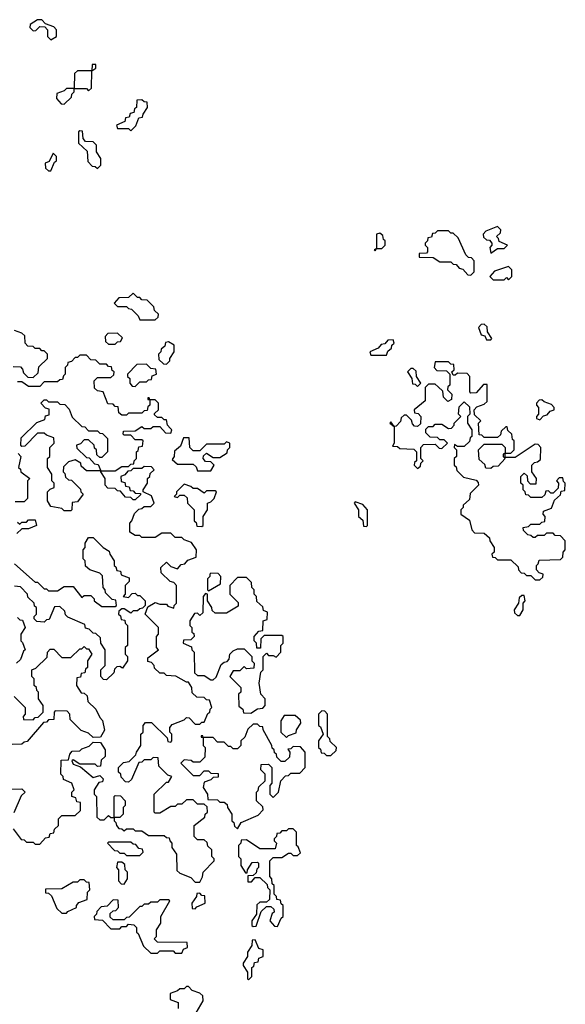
# Model space of a CAD drawing. Extents: x 2769579 to 2883812, y 684207 to 828660.
# Tile 296 of 505: x 2816675 to 2819130, y 760980 to 765410. Entities that reach past the tile are written whole.
import ezdxf

# ---------------------------------------------------------------- set-up
doc = ezdxf.new("R2010")
doc.units = 0

msp = doc.modelspace()

# ---------------------------------------------------------------- linework, layer by layer
at = {"layer": '0CON02XD'}
for points in [[(2816815, 765320), (2816840, 765335), (2816840, 765365), (2816828.3, 765378.3), (2816791.7, 765391.7), (2816775, 765410), (2816755, 765410), (2816721.7, 765388.3), (2816720, 765375), (2816735, 765360), (2816748.3, 765361.7), (2816765, 765380), (2816788.3, 765378.3), (2816800, 765365), (2816800, 765335), (2816815, 765320)], [(2816875, 765030), (2816908.3, 765061.7), (2816910, 765075), (2816920, 765085), (2816920, 765100), (2816975, 765100), (2816985, 765090), (2816998.3, 765101.7), (2817000, 765180), (2817018.3, 765191.7), (2817018.3, 765208.3), (2817001.7, 765208.3), (2817000, 765180), (2816935, 765180), (2816921.7, 765168.3), (2816920, 765100), (2816885, 765100), (2816875, 765090), (2816841.7, 765078.3), (2816840, 765055), (2816861.7, 765031.7), (2816875, 765030)], [(2817175, 764910), (2817198.3, 764931.7), (2817211.7, 764968.3), (2817228.3, 764971.7), (2817230, 764985), (2817250, 765015), (2817248.3, 765038.3), (2817235, 765040), (2817225, 765050), (2817201.7, 765048.3), (2817200, 765015), (2817191.7, 765008.3), (2817188.3, 764991.7), (2817171.7, 764988.3), (2817168.3, 764971.7), (2817151.7, 764968.3), (2817148.3, 764951.7), (2817110, 764935), (2817115, 764920), (2817165, 764920), (2817175, 764910)], [(2817025, 764740), (2817040, 764755), (2817040, 764785), (2817020, 764815), (2817020, 764845), (2817005, 764860), (2816971.7, 764861.7), (2816960, 764875), (2816958.3, 764908.3), (2816945, 764910), (2816940, 764905), (2816940, 764855), (2816978.3, 764818.3), (2816981.7, 764771.7), (2817001.7, 764751.7), (2817015, 764750), (2817025, 764740)], [(2816815, 764730), (2816831.7, 764768.3), (2816840, 764775), (2816840, 764795), (2816825, 764810), (2816808.3, 764771.7), (2816790, 764765), (2816791.7, 764741.7), (2816805, 764730), (2816815, 764730)], [(2818275, 764370), (2818280, 764380), (2818305, 764380), (2818320, 764395), (2818320, 764415), (2818311.7, 764421.7), (2818308.3, 764438.3), (2818295, 764450), (2818280, 764445), (2818280, 764380), (2818270, 764375), (2818275, 764370)], [(2818705, 764260), (2818720, 764275), (2818720, 764325), (2818708.3, 764338.3), (2818695, 764340), (2818681.7, 764351.7), (2818648.3, 764428.3), (2818625, 764450), (2818615, 764450), (2818605, 764460), (2818555, 764460), (2818545, 764450), (2818531.7, 764448.3), (2818528.3, 764431.7), (2818511.7, 764428.3), (2818510, 764415), (2818500, 764405), (2818500, 764395), (2818510, 764385), (2818510, 764365), (2818505, 764360), (2818471.7, 764358.3), (2818471.7, 764341.7), (2818535, 764340), (2818565, 764320), (2818615, 764320), (2818625, 764310), (2818638.3, 764308.3), (2818651.7, 764291.7), (2818668.3, 764288.3), (2818691.7, 764261.7), (2818705, 764260)], [(2818795, 764360), (2818825, 764380), (2818855, 764380), (2818870, 764395), (2818831.7, 764411.7), (2818830, 764425), (2818820, 764435), (2818838.3, 764451.7), (2818840, 764465), (2818825, 764480), (2818771.7, 764458.3), (2818760, 764445), (2818761.7, 764431.7), (2818775, 764420), (2818788.3, 764418.3), (2818800, 764405), (2818800, 764395), (2818790, 764385), (2818795, 764360)], [(2818875, 764240), (2818890, 764255), (2818890, 764285), (2818875, 764300), (2818811.7, 764278.3), (2818790, 764255), (2818805, 764240), (2818855, 764240), (2818865, 764250), (2818875, 764240)], [(2817285, 764060), (2817298.3, 764071.7), (2817300, 764085), (2817281.7, 764101.7), (2817278.3, 764118.3), (2817248.3, 764148.3), (2817225, 764150), (2817215, 764160), (2817205, 764160), (2817185, 764180), (2817165, 764160), (2817121.7, 764158.3), (2817100, 764135), (2817115, 764120), (2817155, 764120), (2817165, 764110), (2817178.3, 764108.3), (2817208.3, 764078.3), (2817215, 764060), (2817285, 764060)], [(2816645, 763850), (2816678.3, 763848.3), (2816688.3, 763838.3), (2816691.7, 763821.7), (2816711.7, 763801.7), (2816735, 763800), (2816758.3, 763821.7), (2816761.7, 763848.3), (2816800, 763885), (2816800, 763905), (2816785, 763920), (2816775, 763920), (2816765, 763930), (2816745, 763930), (2816735, 763940), (2816711.7, 763941.7), (2816700, 763955), (2816698.3, 763988.3), (2816685, 764000), (2816651.7, 764011.7)], [(2817105, 763950), (2817115, 763960), (2817128.3, 763961.7), (2817138.3, 763978.3), (2817115, 764000), (2817071.7, 763998.3), (2817060, 763985), (2817061.7, 763961.7), (2817075, 763950), (2817105, 763950)], [(2818795, 763970), (2818800, 763975), (2818780, 764005), (2818778.3, 764028.3), (2818765, 764040), (2818751.7, 764038.3), (2818740, 764025), (2818751.7, 763991.7), (2818768.3, 763988.3), (2818775, 763970), (2818795, 763970)], [(2817335, 763860), (2817350, 763875), (2817350, 763885), (2817370, 763915), (2817370, 763945), (2817345, 763960), (2817331.7, 763958.3), (2817328.3, 763941.7), (2817311.7, 763928.3), (2817310, 763915), (2817300, 763905), (2817301.7, 763881.7), (2817321.7, 763861.7), (2817335, 763860)], [(2818325, 763900), (2818331.7, 763918.3), (2818348.3, 763931.7), (2818350, 763945), (2818360, 763955), (2818355, 763970), (2818331.7, 763968.3), (2818318.3, 763951.7), (2818301.7, 763948.3), (2818288.3, 763931.7), (2818250, 763915), (2818255, 763900), (2818325, 763900)], [(2817505, 762250), (2817521.7, 762288.3), (2817530, 762295), (2817531.7, 762308.3), (2817540, 762315), (2817528.3, 762348.3), (2817515, 762350), (2817505, 762360), (2817471.7, 762361.7), (2817451.7, 762381.7), (2817450, 762405), (2817435, 762430), (2817425, 762430), (2817377, 762457), (2817335, 762460), (2817325, 762470), (2817305, 762470), (2817281.7, 762491.7), (2817280, 762505), (2817268.3, 762518.3), (2817251.7, 762521.7), (2817251.7, 762538.3), (2817300, 762575), (2817290, 762585), (2817290, 762635), (2817300, 762645), (2817300, 762675), (2817240, 762735), (2817251.7, 762768.3), (2817285, 762787.5), (2817305, 762780), (2817335, 762780), (2817341.7, 762771.7), (2817368.3, 762761.7), (2817370, 762775), (2817380, 762785), (2817380, 762865), (2817368.3, 762878.3), (2817351.7, 762881.7), (2817311.7, 762921.7), (2817310, 762945), (2817335, 762970), (2817355, 762950), (2817385, 762940), (2817401.7, 762958.3), (2817418.3, 762961.7), (2817431.7, 762978.3), (2817468.3, 762991.7), (2817470, 763025), (2817448.3, 763058.3), (2817415, 763070), (2817405, 763080), (2817375, 763080), (2817355, 763100), (2817315, 763100), (2817285, 763080), (2817225, 763080), (2817215, 763090), (2817195, 763090), (2817170, 763105), (2817170, 763145), (2817180, 763155), (2817191.7, 763188.3), (2817211.7, 763208.3), (2817225, 763210), (2817235, 763220), (2817265, 763220), (2817280, 763235), (2817268.3, 763268.3), (2817230, 763285), (2817230, 763295), (2817250, 763325), (2817250, 763345), (2817260, 763355), (2817261.7, 763368.3), (2817280, 763385), (2817268.3, 763398.3), (2817235, 763400), (2817225, 763390), (2817185, 763390), (2817175, 763380), (2817161.7, 763378.3), (2817148.3, 763361.7), (2817130, 763355), (2817131.7, 763331.7), (2817148.3, 763328.3), (2817151.7, 763311.7), (2817168.3, 763308.3), (2817171.7, 763291.7), (2817185, 763290), (2817195, 763280), (2817218.3, 763278.3), (2817218.3, 763271.7), (2817195, 763250), (2817185, 763250), (2817175, 763260), (2817151.7, 763261.7), (2817128.3, 763288.3), (2817115, 763290), (2817105, 763300), (2817071.7, 763301.7), (2817060, 763315), (2817060, 763345), (2817040, 763375), (2817040, 763380), (2817105, 763380), (2817135, 763400), (2817165, 763400), (2817175, 763410), (2817188.3, 763411.7), (2817190, 763425), (2817200, 763435), (2817200, 763465), (2817208.3, 763471.7), (2817211.7, 763488.3), (2817228.3, 763491.7), (2817230, 763515), (2817225, 763520), (2817195, 763520), (2817175, 763540), (2817145, 763540), (2817140, 763545), (2817141.7, 763558.3), (2817195, 763560), (2817225, 763580), (2817235, 763570), (2817265, 763570), (2817275, 763580), (2817305, 763580), (2817331.7, 763551.7), (2817355, 763550), (2817360, 763565), (2817351.7, 763571.7), (2817340, 763585), (2817335, 763610), (2817325, 763610), (2817315, 763620), (2817295, 763620), (2817281.7, 763631.7), (2817281.7, 763638.3), (2817300, 763655), (2817300, 763685), (2817285, 763700), (2817260, 763700), (2817258.3, 763708.3), (2817251.7, 763708.3), (2817251.7, 763701.7), (2817260, 763700), (2817260, 763675), (2817251.7, 763668.3), (2817248.3, 763651.7), (2817235, 763650), (2817225, 763640), (2817165, 763640), (2817155, 763630), (2817135, 763630), (2817121.7, 763641.7), (2817118.3, 763668.3), (2817105, 763670), (2817095, 763680), (2817071.7, 763681.7), (2817050, 763735), (2817025, 763740), (2817011.7, 763751.7), (2817010, 763785), (2817025, 763800), (2817085, 763800), (2817098.3, 763811.7), (2817100, 763825), (2817091.7, 763831.7), (2817088.3, 763848.3), (2817075, 763850), (2817065, 763860), (2817035, 763860), (2817018.3, 763878.3), (2816995, 763880), (2816975, 763900), (2816945, 763900), (2816935, 763890), (2816925, 763890), (2816908.3, 763871.7), (2816891.7, 763868.3), (2816890, 763855), (2816880, 763845), (2816880, 763815), (2816871.7, 763808.3), (2816868.3, 763791.7), (2816855, 763790), (2816845, 763780), (2816785, 763780), (2816765, 763760), (2816715, 763760), (2816685, 763780), (2816665, 763780)], [(2819015, 762890), (2819028.3, 762901.7), (2819030, 762915), (2819011.7, 762921.7), (2819000, 762935), (2819000, 762955), (2819008.3, 762961.7), (2819011.7, 762978.3), (2819108.3, 762981.7), (2819118.3, 762991.7), (2819120, 763015), (2819130, 763025), (2819130, 763065), (2819108.3, 763088.3), (2819085, 763090), (2819075, 763100), (2819045, 763100), (2819035, 763090), (2819005, 763090), (2818995, 763080), (2818985, 763080), (2818975, 763090), (2818961.7, 763091.7), (2818941.7, 763111.7), (2818940, 763125), (2818965, 763130), (2818975, 763140), (2819015, 763140), (2819025, 763150), (2819038.3, 763151.7), (2819040, 763175), (2819030, 763185), (2819031.7, 763198.3), (2819068.3, 763211.7), (2819081.7, 763248.3), (2819108.3, 763271.7), (2819111.7, 763288.3), (2819128.3, 763291.7), (2819130, 763325), (2819121.7, 763331.7), (2819118.3, 763348.3), (2819101.7, 763348.3), (2819090, 763335), (2819100, 763325), (2819098.3, 763301.7), (2819075, 763280), (2819065, 763280), (2819055, 763290), (2819041.7, 763288.3), (2819038.3, 763271.7), (2819025, 763260), (2818975, 763260), (2818965, 763270), (2818951.7, 763271.7), (2818950, 763285), (2818940, 763295), (2818940, 763315), (2818930, 763325), (2818930, 763355), (2818945, 763370), (2818958.3, 763358.3), (2818960, 763335), (2818971.7, 763321.7), (2818998.3, 763321.7), (2819000, 763345), (2818980, 763375), (2818980, 763405), (2818991.7, 763418.3), (2819005, 763420), (2819018.3, 763431.7), (2819020, 763485), (2819008.3, 763498.3), (2818995, 763500), (2818905, 763440), (2818860, 763440), (2818860, 763460), (2818885, 763460), (2818900, 763475), (2818900, 763515), (2818891.7, 763521.7), (2818890, 763545), (2818871.7, 763561.7), (2818868.3, 763578.3), (2818861.7, 763578.3), (2818841.7, 763558.3), (2818838.3, 763541.7), (2818825, 763530), (2818765, 763530), (2818755, 763540), (2818741.7, 763541.7), (2818740, 763595), (2818750, 763605), (2818721.7, 763631.7), (2818720, 763655), (2818731.7, 763668.3), (2818765, 763680), (2818778.3, 763691.7), (2818778.3, 763768.3), (2818761.7, 763768.3), (2818728.3, 763731.7), (2818705, 763730), (2818700, 763735), (2818700, 763805), (2818688.3, 763818.3), (2818645, 763820), (2818635, 763810), (2818625, 763810), (2818620, 763825), (2818630, 763835), (2818628.3, 763858.3), (2818615, 763860), (2818605, 763870), (2818545, 763870), (2818540, 763845), (2818551.7, 763831.7), (2818595, 763830), (2818610, 763815), (2818610, 763765), (2818601.7, 763758.3), (2818600, 763745), (2818620, 763725), (2818618.3, 763701.7), (2818601.7, 763691.7), (2818581.7, 763711.7), (2818578.3, 763738.3), (2818558.3, 763758.3), (2818545, 763770), (2818515, 763770), (2818500, 763755), (2818500, 763695), (2818450, 763655), (2818451.7, 763641.7), (2818468.3, 763638.3), (2818480, 763625), (2818478.3, 763591.7), (2818465, 763580), (2818451.7, 763581.7), (2818441.7, 763591.7), (2818438.3, 763608.3), (2818415, 763630), (2818405, 763630), (2818391.7, 763618.3), (2818388.3, 763601.7), (2818368.3, 763581.7), (2818360, 763580), (2818350, 763595), (2818345, 763600), (2818340, 763595), (2818360, 763580), (2818360, 763505), (2818351.7, 763491.7), (2818375, 763490), (2818385, 763480), (2818448.3, 763478.3), (2818460, 763465), (2818460, 763425), (2818451.7, 763418.3), (2818450, 763405), (2818465, 763390), (2818478.3, 763401.7), (2818480, 763415), (2818490, 763425), (2818480, 763435), (2818480, 763485), (2818491.7, 763498.3), (2818545, 763500), (2818561.7, 763481.7), (2818575, 763480), (2818600, 763505), (2818585, 763520), (2818565, 763520), (2818555, 763530), (2818521.7, 763531.7), (2818501.7, 763551.7), (2818501.7, 763568.3), (2818515, 763580), (2818535, 763580), (2818545, 763590), (2818575, 763590), (2818605, 763570), (2818618.3, 763571.7), (2818630, 763585), (2818630, 763595), (2818660, 763625), (2818650, 763635), (2818651.7, 763668.3), (2818675, 763690), (2818698.3, 763668.3), (2818700, 763635), (2818690, 763625), (2818690, 763595), (2818710, 763565), (2818710, 763535), (2818701.7, 763528.3), (2818698.3, 763511.7), (2818675, 763490), (2818645, 763490), (2818631.7, 763498.3), (2818630, 763485), (2818640, 763475), (2818640, 763445), (2818630, 763435), (2818630, 763405), (2818638.3, 763398.3), (2818641.7, 763381.7), (2818671.7, 763351.7), (2818728.3, 763338.3), (2818738.3, 763328.3), (2818740, 763315), (2818701.7, 763278.3), (2818698.3, 763251.7), (2818670, 763225), (2818670, 763215), (2818660, 763205), (2818660, 763185), (2818698.3, 763158.3), (2818710, 763115), (2818721.7, 763101.7), (2818765, 763100), (2818788.3, 763078.3), (2818790, 763065), (2818810, 763035), (2818810, 763015), (2818800, 763005), (2818801.7, 762991.7), (2818815, 762990), (2818825, 762980), (2818885, 762980), (2818918.3, 762948.3), (2818920, 762935), (2818931.7, 762921.7), (2818945, 762920), (2818955, 762910), (2818975, 762910), (2818995, 762890), (2819015, 762890)], [(2817195, 763760), (2817215, 763780), (2817245, 763780), (2817255, 763790), (2817268.3, 763791.7), (2817271.7, 763808.3), (2817290, 763815), (2817288.3, 763838.3), (2817265, 763840), (2817245, 763860), (2817201.7, 763858.3), (2817160, 763815), (2817160, 763805), (2817170, 763795), (2817170, 763775), (2817181.7, 763761.7), (2817195, 763760)], [(2818465, 763760), (2818480, 763775), (2818460, 763805), (2818458.3, 763828.3), (2818445, 763840), (2818435, 763840), (2818420, 763825), (2818440, 763795), (2818441.7, 763771.7), (2818455, 763770), (2818465, 763760)], [(2816905, 763200), (2816875, 763200), (2816865, 763210), (2816815, 763220), (2816800, 763245), (2816800, 763285), (2816811.7, 763298.3), (2816830, 763305), (2816830, 763325), (2816820, 763335), (2816820, 763365), (2816800, 763395), (2816800, 763435), (2816810, 763445), (2816810, 763485), (2816830, 763505), (2816828.3, 763528.3), (2816795, 763540), (2816785, 763550), (2816755, 763550), (2816698.3, 763491.7), (2816685, 763490), (2816680, 763495), (2816681.7, 763528.3), (2816751.7, 763598.3), (2816788.3, 763611.7), (2816791.7, 763628.3), (2816808.3, 763631.7), (2816808.3, 763658.3), (2816791.7, 763661.7), (2816770, 763685), (2816785, 763700), (2816795, 763700), (2816805, 763690), (2816845, 763690), (2816855, 763680), (2816878.3, 763678.3), (2816898.3, 763658.3), (2816911.7, 763621.7), (2816955, 763580), (2816968.3, 763578.3), (2816985, 763560), (2817025, 763560), (2817035, 763550), (2817048.3, 763548.3), (2817070, 763525), (2817070, 763465), (2817045, 763440), (2817035, 763440), (2817021.7, 763451.7), (2817020, 763475), (2817011.7, 763481.7), (2817010, 763495), (2816985, 763520), (2816965, 763520), (2816948.3, 763501.7), (2816930, 763495), (2816931.7, 763481.7), (2816975, 763440), (2816988.3, 763438.3), (2817011.7, 763411.7), (2817028.3, 763408.3), (2817040, 763380), (2816975, 763380), (2816951.7, 763401.7), (2816950, 763415), (2816925, 763430), (2816895, 763420), (2816871.7, 763398.3), (2816870, 763375), (2816878.3, 763368.3), (2816881.7, 763351.7), (2816895, 763340), (2816908.3, 763338.3), (2816948.3, 763298.3), (2816950, 763285), (2816960, 763275), (2816935, 763240), (2816911.7, 763238.3), (2816910, 763205), (2816905, 763200)], [(2819015, 763610), (2819031.7, 763628.3), (2819048.3, 763631.7), (2819061.7, 763648.3), (2819080, 763655), (2819080, 763665), (2819068.3, 763678.3), (2819035, 763690), (2819025, 763700), (2819011.7, 763698.3), (2819000, 763685), (2819000, 763675), (2819010, 763665), (2819010, 763635), (2819000, 763625), (2819000, 763615), (2819015, 763610)], [(2817535, 763380), (2817550, 763405), (2817535, 763420), (2817511.7, 763421.7), (2817500, 763435), (2817501.7, 763448.3), (2817515, 763460), (2817545, 763440), (2817575, 763440), (2817608.3, 763461.7), (2817610, 763475), (2817620, 763485), (2817620, 763505), (2817605, 763510), (2817595, 763500), (2817515, 763500), (2817485, 763470), (2817455, 763470), (2817440, 763485), (2817438.3, 763528.3), (2817411.7, 763528.3), (2817398.3, 763491.7), (2817371.7, 763468.3), (2817370, 763445), (2817361.7, 763431.7), (2817385, 763410), (2817455, 763410), (2817468.3, 763398.3), (2817475, 763380), (2817535, 763380)], [(2818795, 763390), (2818771.7, 763391.7), (2818768.3, 763408.3), (2818741.7, 763431.7), (2818740, 763475), (2818765, 763500), (2818845, 763500), (2818860, 763485), (2818860, 763460), (2818850, 763455), (2818850, 763445), (2818860, 763435), (2818828.3, 763401.7), (2818805, 763400), (2818795, 763390)], [(2816668.3, 763458.3), (2816680, 763445), (2816670, 763395), (2816678.3, 763388.3), (2816680, 763375), (2816720, 763345), (2816710, 763335), (2816710, 763255), (2816695, 763240), (2816655, 763240)], [(2817495, 763130), (2817500, 763135), (2817500, 763175), (2817520, 763205), (2817520, 763235), (2817535, 763240), (2817550, 763255), (2817560, 763285), (2817555, 763290), (2817515, 763290), (2817505, 763280), (2817475, 763300), (2817455, 763300), (2817445, 763310), (2817415, 763320), (2817380, 763285), (2817380, 763275), (2817370, 763265), (2817385, 763260), (2817395, 763270), (2817415, 763270), (2817428.3, 763258.3), (2817430, 763235), (2817460, 763205), (2817460, 763155), (2817468.3, 763148.3), (2817471.7, 763131.7), (2817495, 763130)], [(2818235, 763130), (2818240, 763135), (2818240, 763205), (2818218.3, 763228.3), (2818185, 763240), (2818180, 763235), (2818200, 763205), (2818200, 763175), (2818218.3, 763158.3), (2818221.7, 763131.7), (2818235, 763130)], [(2816665, 763150), (2816675, 763140), (2816685, 763150), (2816705, 763150), (2816715, 763160), (2816745, 763160), (2816750, 763135), (2816715, 763120), (2816685, 763120), (2816661.7, 763098.3)], [(2816651.7, 762961.7), (2816745, 762880), (2816755, 762880), (2816785, 762850), (2816795, 762850), (2816805, 762840), (2816845, 762840), (2816875, 762860), (2816915, 762860), (2816955, 762810), (2816965, 762820), (2816995, 762820), (2817010, 762805), (2817010, 762795), (2817045, 762770), (2817105, 762770), (2817110, 762775), (2817108.3, 762798.3), (2817091.7, 762801.7), (2817061.7, 762831.7), (2817060, 762845), (2817050, 762855), (2817048.3, 762908.3), (2817035, 762920), (2816990, 762935), (2816971.7, 762951.7), (2816970, 762975), (2816960, 762985), (2816960, 763025), (2816970, 763035), (2816970, 763055), (2816985, 763080), (2817005, 763080), (2817050, 763035), (2817078.3, 763018.3), (2817080, 763005), (2817100, 762975), (2817100, 762955), (2817108.3, 762948.3), (2817111.7, 762931.7), (2817128.3, 762928.3), (2817131.7, 762911.7), (2817168.3, 762898.3), (2817168.3, 762881.7), (2817150, 762865), (2817150, 762825), (2817140, 762815), (2817165, 762810), (2817181.7, 762828.3), (2817195, 762830), (2817205, 762820), (2817215, 762820), (2817240, 762795), (2817240, 762775), (2817228.3, 762761.7), (2817215, 762760), (2817205, 762750), (2817185, 762750), (2817175, 762740), (2817145, 762760), (2817135, 762760), (2817121.7, 762748.3), (2817120, 762735), (2817128.3, 762728.3), (2817131.7, 762711.7), (2817148.3, 762708.3), (2817150, 762695), (2817160, 762685), (2817160, 762595), (2817150, 762585), (2817150, 762555), (2817160, 762545), (2817160, 762525), (2817138.3, 762491.7), (2817125, 762500), (2817111.7, 762498.3), (2817101.7, 762488.3), (2817098.3, 762471.7), (2817065, 762440)], [(2817715, 762290), (2817745, 762310), (2817768.3, 762311.7), (2817780, 762325), (2817780, 762355), (2817760, 762375), (2817752.5, 762425), (2817760, 762475), (2817770, 762485), (2817770, 762545), (2817785, 762560), (2817795, 762550), (2817815, 762550), (2817828.3, 762541.7), (2817850, 762565), (2817850, 762595), (2817860, 762605), (2817860, 762635), (2817855, 762640), (2817775, 762640), (2817760, 762625), (2817758.3, 762581.7), (2817741.7, 762581.7), (2817740, 762605), (2817730, 762615), (2817730, 762635), (2817751.7, 762658.3), (2817768.3, 762661.7), (2817770, 762705), (2817788.3, 762711.7), (2817790, 762745), (2817771.7, 762751.7), (2817768.3, 762768.3), (2817741.7, 762791.7), (2817740, 762815), (2817730, 762825), (2817730, 762845), (2817720, 762855), (2817718.3, 762878.3), (2817695, 762900), (2817655, 762900), (2817620, 762865), (2817620, 762825), (2817658.3, 762788.3), (2817658.3, 762771.7), (2817605, 762740), (2817555, 762740), (2817541.7, 762751.7), (2817540, 762765), (2817520, 762795), (2817520, 762825), (2817511.7, 762828.3), (2817500, 762815), (2817498.3, 762741.7), (2817485, 762730), (2817475, 762740), (2817461.7, 762738.3), (2817440, 762705), (2817440, 762685), (2817450, 762675), (2817450, 762655), (2817458.3, 762648.3), (2817460, 762635), (2817445, 762620), (2817411.7, 762618.3), (2817410, 762605), (2817448.3, 762588.3), (2817450, 762575), (2817460, 762565), (2817461.7, 762471.7), (2817475, 762460), (2817505, 762460), (2817535, 762440), (2817545, 762440), (2817558.3, 762451.7), (2817581.7, 762508.3), (2817595, 762520), (2817608.3, 762521.7), (2817617, 762533), (2817620, 762555), (2817635, 762570), (2817655, 762580), (2817685, 762580), (2817720, 762545), (2817720, 762525), (2817730, 762515), (2817728.3, 762491.7), (2817695, 762490), (2817685, 762500), (2817665, 762480), (2817635, 762480), (2817620, 762455), (2817670, 762405), (2817670, 762385), (2817660, 762375), (2817661.7, 762321.7), (2817678.3, 762308.3), (2817681.7, 762291.7), (2817715, 762290)], [(2817525, 762840), (2817578.3, 762871.7), (2817580, 762905), (2817568.3, 762918.3), (2817535, 762920), (2817530, 762915), (2817530, 762905), (2817520, 762895), (2817520, 762845), (2817525, 762840)], [(2817065, 762440), (2817051.7, 762441.7), (2817040, 762455), (2817040, 762485), (2817060, 762505), (2817060, 762575), (2817040, 762605), (2817038.3, 762628.3), (2817018.3, 762648.3), (2817005, 762650), (2816988.3, 762668.3), (2816971.7, 762671.7), (2816968.3, 762688.3), (2816891.7, 762721.7), (2816881.7, 762731.7), (2816878.3, 762748.3), (2816855, 762770), (2816831.7, 762768.3), (2816808.3, 762711.7), (2816795, 762710), (2816785, 762700), (2816751.7, 762701.7), (2816740, 762715), (2816740, 762725), (2816750, 762735), (2816750, 762765), (2816741.7, 762771.7), (2816740, 762785), (2816711.7, 762811.7), (2816710, 762825), (2816678.3, 762858.3), (2816651.7, 762861.7)], [(2818925, 762730), (2818940, 762755), (2818940, 762785), (2818950, 762795), (2818945, 762820), (2818935, 762820), (2818921.7, 762808.3), (2818920, 762785), (2818900, 762755), (2818901.7, 762741.7), (2818915, 762730), (2818925, 762730)], [(2816665, 762720), (2816675, 762710), (2816688.3, 762708.3), (2816700, 762675), (2816680, 762645), (2816680, 762615), (2816688.3, 762608.3), (2816700, 762575), (2816691.7, 762568.3), (2816678.3, 762531.7), (2816660, 762515)], [(2816650, 762365), (2816700, 762315), (2816700, 762285), (2816690, 762275), (2816691.7, 762261.7), (2816735, 762260), (2816745, 762270), (2816758.3, 762271.7), (2816780, 762295), (2816780, 762325), (2816760, 762355), (2816760, 762385), (2816751.7, 762391.7), (2816750, 762405), (2816740, 762415), (2816740, 762445), (2816730, 762455), (2816730, 762485), (2816748.3, 762491.7), (2816798.3, 762541.7), (2816800, 762565), (2816811.7, 762578.3), (2816828.3, 762578.3), (2816865, 762540), (2816905, 762540), (2816945, 762580), (2816955, 762580), (2816965, 762590), (2816975, 762580), (2816985, 762580), (2817000, 762555), (2816980, 762525), (2816980, 762495), (2816971.7, 762488.3), (2816968.3, 762471.7), (2816951.7, 762468.3), (2816948.3, 762451.7), (2816931.7, 762448.3), (2816930, 762415), (2816951.7, 762381.7), (2816965, 762380), (2816978.3, 762368.3), (2816981.7, 762341.7), (2817018.3, 762308.3), (2817035, 762270), (2817047, 762257), (2817057, 762213), (2817038.3, 762181.7), (2817005, 762180), (2816985, 762200), (2816951.7, 762211.7), (2816901.7, 762261.7), (2816900, 762285), (2816888.3, 762298.3), (2816835, 762300), (2816830, 762295), (2816828.3, 762261.7), (2816805, 762260), (2816795, 762250), (2816781.7, 762248.3), (2816708.3, 762161.7), (2816695, 762160), (2816685, 762150), (2816641.7, 762148.3)], [(2817875, 762180), (2817885, 762190), (2817918.3, 762201.7), (2817920, 762215), (2817940, 762245), (2817938.3, 762258.3), (2817915, 762280), (2817865, 762280), (2817850, 762255), (2817850, 762205), (2817875, 762180)], [(2818075, 762100), (2818098.3, 762121.7), (2818100, 762135), (2818071.7, 762161.7), (2818070, 762175), (2818060, 762185), (2818060, 762285), (2818048.3, 762298.3), (2818035, 762300), (2818020, 762285), (2818020, 762235), (2818028.3, 762228.3), (2818040, 762195), (2818020, 762165), (2818020, 762135), (2818028.3, 762128.3), (2818031.7, 762111.7), (2818045, 762110), (2818055, 762100), (2818075, 762100)], [(2816645, 761770), (2816681.7, 761721.7), (2816695, 761720), (2816705, 761710), (2816735, 761710), (2816745, 761700), (2816765, 761700), (2816791.7, 761728.3), (2816808.3, 761731.7), (2816811.7, 761748.3), (2816828.3, 761751.7), (2816831.7, 761768.3), (2816850, 761785), (2816850, 761815), (2816865, 761830), (2816925, 761830), (2816948.3, 761851.7), (2816948.3, 761888.3), (2816931.7, 761891.7), (2816928.3, 761908.3), (2816910, 761915), (2816910, 761935), (2816920, 761945), (2816910, 761975), (2816871.7, 761991.7), (2816870, 762005), (2816860, 762015), (2816861.7, 762078.3), (2816895, 762080), (2816900, 762105), (2816911.7, 762118.3), (2816945, 762120), (2816955, 762130), (2816988.3, 762141.7), (2817005, 762160), (2817038.3, 762158.3), (2817060, 762125), (2817060, 762095), (2817041.7, 762078.3), (2817038.3, 762051.7), (2817025, 762050), (2817015, 762060), (2816945, 762060), (2816915, 762080), (2816910, 762075), (2816915, 762060), (2816948.3, 762048.3), (2817005, 762000), (2817035, 762010), (2817050, 761995), (2817048.3, 761981.7), (2817031.7, 761978.3), (2817010, 761945), (2817010, 761925), (2817020, 761915), (2817021.7, 761821.7), (2817035, 761810), (2817055, 761810), (2817075, 761830), (2817085, 761820), (2817100, 761820), (2817100, 761805), (2817108.3, 761798.3), (2817110, 761785), (2817121.7, 761771.7), (2817135, 761770), (2817145, 761760), (2817155, 761770), (2817185, 761770), (2817195, 761760), (2817225, 761760), (2817255, 761740), (2817325, 761740), (2817335, 761730), (2817348.3, 761728.3), (2817350, 761715), (2817360, 761705), (2817360, 761685), (2817380, 761655), (2817381.7, 761581.7), (2817395, 761570), (2817445, 761550), (2817465, 761530), (2817485, 761530), (2817497, 761553), (2817500, 761575), (2817550, 761625), (2817550, 761635), (2817540, 761645), (2817540, 761675), (2817521.7, 761691.7), (2817518.3, 761708.3), (2817505, 761720), (2817475, 761720), (2817460, 761735), (2817460, 761785), (2817508.3, 761821.7), (2817510, 761835), (2817520, 761845), (2817518.3, 761868.3), (2817505, 761880), (2817475, 761880), (2817455, 761900), (2817425, 761900), (2817405, 761880), (2817385, 761880), (2817375, 761870), (2817355, 761870), (2817305, 761840), (2817285, 761840), (2817280, 761845), (2817280, 761925), (2817335, 761980), (2817345, 761980), (2817360, 762005), (2817341.7, 762011.7), (2817301.7, 762051.7), (2817298.3, 762088.3), (2817275, 762090), (2817265, 762080), (2817235, 762080), (2817225, 762070), (2817211.7, 762068.3), (2817178.3, 761991.7), (2817165, 761980), (2817151.7, 761981.7), (2817131.7, 762001.7), (2817130, 762015), (2817120, 762025), (2817120, 762045), (2817141.7, 762068.3), (2817168.3, 762071.7), (2817198.3, 762101.7), (2817200, 762115), (2817220, 762145), (2817220, 762195), (2817230, 762205), (2817230, 762235), (2817241.7, 762248.3), (2817268.3, 762248.3), (2817338.3, 762178.3), (2817341.7, 762161.7), (2817355, 762160), (2817360, 762165), (2817360, 762195), (2817350, 762205), (2817350, 762225), (2817361.7, 762238.3), (2817415, 762260), (2817425, 762270), (2817438.3, 762268.3), (2817465, 762240), (2817485, 762240), (2817495, 762250), (2817505, 762250)], [(2817655, 761770), (2817671.7, 761798.3), (2817748.3, 761831.7), (2817770, 761855), (2817768.3, 761868.3), (2817740, 761895), (2817740, 761935), (2817748.3, 761941.7), (2817751.7, 761958.3), (2817780, 761985), (2817780, 762015), (2817760, 762035), (2817761.7, 762058.3), (2817795, 762060), (2817810, 762045), (2817810, 761975), (2817800, 761965), (2817800, 761925), (2817815, 761910), (2817840, 761935), (2817850, 761985), (2817871.7, 762008.3), (2817885, 762010), (2817895, 762020), (2817935, 762020), (2817960, 762045), (2817960, 762115), (2817938.3, 762138.3), (2817905, 762140), (2817895, 762130), (2817881.7, 762128.3), (2817890, 762115), (2817888.3, 762091.7), (2817868.3, 762071.7), (2817851.7, 762071.7), (2817831.7, 762091.7), (2817830, 762105), (2817821.7, 762111.7), (2817820, 762125), (2817811.7, 762131.7), (2817810, 762145), (2817770, 762215), (2817768.3, 762228.3), (2817755, 762230), (2817745, 762240), (2817725, 762240), (2817701.7, 762218.3), (2817688.3, 762181.7), (2817670, 762165), (2817670, 762145), (2817655, 762130), (2817635, 762130), (2817625, 762140), (2817615, 762140), (2817595, 762160), (2817565, 762160), (2817545, 762180), (2817500, 762180), (2817498.3, 762188.3), (2817491.7, 762188.3), (2817491.7, 762181.7), (2817500, 762180), (2817500, 762145), (2817510, 762135), (2817508.3, 762091.7), (2817485, 762070), (2817455, 762070), (2817447, 762077), (2817415, 762080), (2817400, 762065), (2817455, 762010), (2817485, 762010), (2817505, 762030), (2817525, 762030), (2817535, 762020), (2817568.3, 762018.3), (2817568.3, 762001.7), (2817545, 762000), (2817535, 761990), (2817505, 761980), (2817500, 761955), (2817520, 761925), (2817521.7, 761901.7), (2817565, 761900), (2817575, 761890), (2817595, 761890), (2817608.3, 761878.3), (2817610, 761865), (2817630, 761835), (2817630, 761805), (2817638.3, 761798.3), (2817641.7, 761781.7), (2817655, 761770)], [(2816631.7, 761948.3), (2816685, 761950), (2816700, 761935), (2816681.7, 761918.3), (2816648.3, 761841.7)], [(2817125, 761820), (2817100, 761820), (2817100, 761915), (2817105, 761920), (2817128.3, 761918.3), (2817150, 761895), (2817150, 761875), (2817140, 761865), (2817140, 761835), (2817125, 761820)], [(2817835, 761330), (2817851.7, 761368.3), (2817860, 761375), (2817860, 761425), (2817851.7, 761431.7), (2817848.3, 761448.3), (2817831.7, 761451.7), (2817830, 761465), (2817820, 761475), (2817820, 761515), (2817811.7, 761521.7), (2817810, 761545), (2817800, 761555), (2817800, 761625), (2817815, 761640), (2817855, 761640), (2817885, 761660), (2817895, 761660), (2817905, 761650), (2817925, 761650), (2817938.3, 761661.7), (2817928.3, 761688.3), (2817920, 761695), (2817920, 761755), (2817905, 761770), (2817885, 761770), (2817875, 761760), (2817855, 761760), (2817845, 761750), (2817831.7, 761748.3), (2817830, 761735), (2817820, 761725), (2817820, 761715), (2817830, 761705), (2817825, 761680), (2817755, 761680), (2817695, 761720), (2817671.7, 761718.3), (2817670, 761705), (2817660, 761695), (2817660, 761645), (2817670, 761635), (2817670, 761605), (2817691.7, 761571.7), (2817698.3, 761571.7), (2817700, 761585), (2817721.7, 761618.3), (2817745, 761620), (2817750, 761615), (2817750, 761595), (2817741.7, 761588.3), (2817738.3, 761571.7), (2817725, 761560), (2817701.7, 761558.3), (2817701.7, 761531.7), (2817718.3, 761531.7), (2817735, 761550), (2817755, 761550), (2817788.3, 761518.3), (2817790, 761505), (2817800, 761495), (2817798.3, 761451.7), (2817785, 761440), (2817755, 761440), (2817741.7, 761428.3), (2817740, 761385), (2817720, 761355), (2817720, 761335), (2817725, 761330), (2817738.3, 761331.7), (2817761.7, 761398.3), (2817785, 761420), (2817805, 761420), (2817818.3, 761408.3), (2817820, 761395), (2817811.7, 761388.3), (2817800, 761355), (2817821.7, 761331.7), (2817835, 761330)], [(2817215, 761650), (2817230, 761665), (2817228.3, 761678.3), (2817211.7, 761681.7), (2817198.3, 761698.3), (2817185, 761700), (2817175, 761710), (2817075, 761710), (2817070, 761705), (2817101.7, 761671.7), (2817115, 761670), (2817125, 761660), (2817145, 761660), (2817155, 761650), (2817215, 761650)], [(2817145, 761520), (2817160, 761545), (2817160, 761575), (2817150, 761585), (2817148.3, 761608.3), (2817135, 761620), (2817115, 761620), (2817110, 761595), (2817120, 761585), (2817120, 761535), (2817131.7, 761521.7), (2817145, 761520)], [(2816885, 761390), (2816891.7, 761398.3), (2816930, 761415), (2816930, 761425), (2816941.7, 761438.3), (2816978.3, 761451.7), (2816980, 761485), (2816990, 761495), (2816988.3, 761528.3), (2816975, 761530), (2816965, 761540), (2816945, 761540), (2816935, 761530), (2816915, 761530), (2816865, 761500), (2816791.7, 761498.3), (2816791.7, 761481.7), (2816805, 761480), (2816818.3, 761468.3), (2816841.7, 761411.7), (2816865, 761390), (2816885, 761390)], [(2817465, 761410), (2817471.7, 761418.3), (2817510, 761435), (2817508.3, 761468.3), (2817495, 761470), (2817485, 761480), (2817471.7, 761478.3), (2817470, 761465), (2817450, 761435), (2817451.7, 761411.7), (2817465, 761410)], [(2817405, 761210), (2817411.7, 761228.3), (2817430, 761235), (2817428.3, 761258.3), (2817295, 761260), (2817280, 761275), (2817290, 761285), (2817290, 761315), (2817310, 761345), (2817310, 761375), (2817350, 761445), (2817345, 761450), (2817305, 761450), (2817295, 761440), (2817265, 761440), (2817255, 761430), (2817235, 761430), (2817225, 761420), (2817215, 761420), (2817168.3, 761371.7), (2817155, 761370), (2817145, 761360), (2817095, 761360), (2817081.7, 761371.7), (2817081.7, 761388.3), (2817095, 761400), (2817108.3, 761401.7), (2817120, 761415), (2817118.3, 761448.3), (2817095, 761450), (2817068.3, 761421.7), (2817041.7, 761418.3), (2817021.7, 761398.3), (2817020, 761385), (2817010, 761375), (2817011.7, 761361.7), (2817048.3, 761358.3), (2817085, 761320), (2817125, 761320), (2817135, 761330), (2817155, 761330), (2817165, 761340), (2817188.3, 761338.3), (2817200, 761325), (2817200, 761305), (2817208.3, 761298.3), (2817231.7, 761241.7), (2817265, 761210), (2817295, 761210), (2817305, 761220), (2817365, 761220), (2817375, 761210), (2817405, 761210)], [(2817705, 761090), (2817720, 761105), (2817720, 761145), (2817728.3, 761151.7), (2817731.7, 761168.3), (2817748.3, 761171.7), (2817751.7, 761188.3), (2817770, 761195), (2817770, 761225), (2817751.7, 761231.7), (2817735, 761270), (2817721.7, 761268.3), (2817720, 761245), (2817700, 761215), (2817700, 761195), (2817680, 761165), (2817680, 761155), (2817700, 761125), (2817700, 761095), (2817705, 761090)], [(2817468.3, 760941.7), (2817500, 760995), (2817498.3, 761018.3), (2817485, 761030), (2817451.7, 761041.7), (2817435, 761060), (2817425, 761060), (2817415, 761050), (2817395, 761050), (2817385, 761040), (2817351.7, 761028.3), (2817351.7, 761001.7), (2817388.3, 760988.3), (2817388.3, 760961.7)]]:
    msp.add_lwpolyline(points, dxfattribs=at)

doc.saveas('drawing.dxf')
